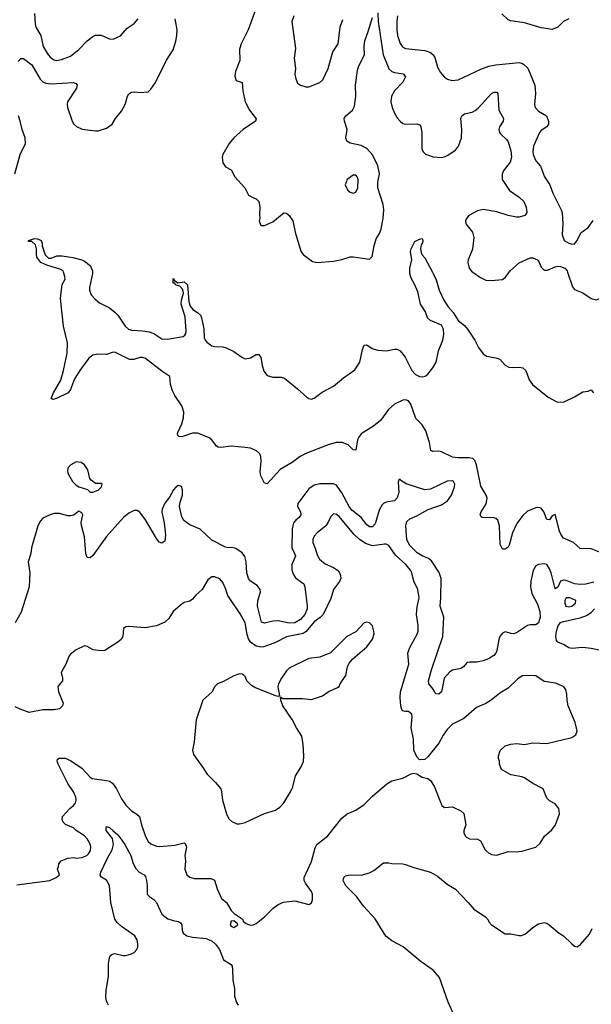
# Model space of a CAD drawing. Header units: inches. Extents: x 1473912 to 1647258, y 640388 to 773423.
# Tile 279 of 420: x 1524662 to 1528792, y 724715 to 731823. Entities that reach past the tile are written whole.
import ezdxf

# ---------------------------------------------------------------- set-up
doc = ezdxf.new("R2010")
doc.units = ezdxf.units.IN
doc.header["$MEASUREMENT"] = 0
doc.layers.add('B5722', color=7, linetype='Continuous')
doc.layers.add('B5723', color=7, linetype='Continuous')

msp = doc.modelspace()

# ---------------------------------------------------------------- linework, layer by layer
at = {"layer": 'B5722', "color": 5}
for points, elevation in [([(1528850, 727978.7), (1528790, 728002.9), (1528710, 728005), (1528662.3, 728050), (1528590, 728081.2), (1528570.3, 728110), (1528563, 728130), (1528530, 728251.6), (1528510, 728240.5), (1528490, 728211.8), (1528470, 728215.6), (1528449, 728270), (1528430, 728297.7), (1528410, 728301.9), (1528390, 728299.6), (1528330, 728274.7), (1528296.3, 728243.7), (1528254, 728186), (1528222, 728118), (1528198.6, 728030), (1528190, 728014.2), (1528170, 728000.4), (1528150, 728001.3), (1528133.7, 728033.7), (1528128.9, 728170), (1528116.9, 728210), (1528102.8, 728222.8), (1528090, 728227.6), (1528004, 728230), (1527995.1, 728235.1), (1527988.2, 728248.2), (1527995.1, 728270), (1528031, 728329), (1528038.3, 728370), (1528031.7, 728390), (1527994.6, 728454.6), (1527961.5, 728610), (1527950, 728640.7), (1527934.6, 728654.6), (1527910, 728660.5), (1527830, 728660), (1527790, 728665.6), (1527710, 728704.7), (1527690, 728709), (1527646.1, 728706.1), (1527633, 728713), (1527623.8, 728770), (1527596, 728856), (1527570, 728899.3), (1527525, 728945), (1527486.8, 729046.8), (1527470, 729071.7), (1527450, 729078.8), (1527430, 729077.2), (1527370, 729047.2), (1527326.6, 729010), (1527268, 728930), (1527217.1, 728890), (1527130, 728834.7), (1527111.8, 728810), (1527103.5, 728790), (1527090, 728715.1), (1527070, 728718), (1527034.8, 728754.8), (1526991.6, 728771.6), (1526948.8, 728771.2), (1526890, 728754.9), (1526730, 728692.2), (1526689.3, 728670.7), (1526630, 728626.5), (1526544, 728576), (1526450, 728472), (1526430, 728478), (1526404.2, 728530), (1526398.9, 728558.9), (1526406.4, 728633.6), (1526405.3, 728670), (1526396.1, 728690), (1526371.9, 728711.9), (1526329.4, 728729.4), (1526290, 728735.5), (1526190, 728744.2), (1526114, 728734), (1526096.6, 728736.6), (1526084, 728744), (1526049.8, 728789.8), (1526030, 728805.7), (1525950, 728839.2), (1525910, 728839.1), (1525832.9, 728812.9), (1525810, 728814), (1525800.9, 728830), (1525803.7, 728843.7), (1525834.3, 728905.7), (1525845.1, 728950), (1525847.4, 728990), (1525834.5, 729034.5), (1525782, 729110), (1525764.9, 729144.9), (1525751.2, 729190), (1525747.8, 729247.8), (1525690, 729285.3), (1525570, 729377.8), (1525550, 729384.3), (1525530, 729384.7), (1525485.5, 729370), (1525454.5, 729370), (1525350, 729423.5), (1525330, 729421.8), (1525290, 729406.4), (1525230, 729408.9), (1525190, 729400.4), (1525160.9, 729379.1), (1525101, 729299), (1525058.3, 729230), (1525030, 729153.2), (1525013.4, 729130), (1524927.7, 729087.7), (1524902.4, 729082.4), (1524890, 729088.7), (1524906.2, 729130), (1524958.5, 729221.5), (1524979.4, 729290), (1525004.5, 729415.5), (1525007.6, 729490), (1524979.1, 729610), (1524958, 729810), (1524966.5, 729893.5), (1524970, 729911), (1524989.5, 729950), (1524987.3, 729970), (1524979.7, 730000)], 680), ([(1525188.9, 730000), (1525188.9, 729990), (1525165.5, 729890), (1525166, 729870), (1525178, 729838), (1525206.2, 729806.2), (1525239, 729779), (1525310, 729742.4), (1525350, 729712), (1525370.2, 729690), (1525423.9, 729610), (1525448.9, 729588.9), (1525470, 729581.5), (1525550, 729577.5), (1525596.4, 729570), (1525630, 729558), (1525690, 729519.8), (1525730, 729516.1), (1525843.5, 729536.5), (1525855.3, 729544.7), (1525862.2, 729557.8), (1525865, 729575), (1525857.5, 729677.5), (1525829.4, 729770.6), (1525830, 729797.3), (1525846.6, 729850), (1525844.1, 729864.1), (1525839, 729879), (1525820.1, 729900.1), (1525788, 729910), (1525782, 729922), (1525770, 729922), (1525770, 729954), (1525779.6, 729939.6), (1525804.7, 729924.7), (1525850, 729930.6), (1525873.6, 729910), (1525884.7, 729790), (1525894.6, 729754.6), (1525911.9, 729731.9), (1525947, 729710), (1525967.6, 729690), (1525976.5, 729670), (1525992.5, 729592.5), (1525994.4, 729530), (1526001.5, 729510), (1526014.4, 729494.4), (1526050, 729468.9), (1526070, 729463.6), (1526130, 729462), (1526154.6, 729454.6), (1526208.1, 729428.1), (1526266.1, 729386.1), (1526290, 729374.9), (1526330, 729382.4), (1526370, 729406), (1526390, 729407.3), (1526403.9, 729383.9), (1526412.9, 729330), (1526426.1, 729286.1), (1526450, 729254.9), (1526490, 729241.7), (1526550, 729243.2), (1526576.3, 729236.3), (1526670, 729159.6), (1526737.4, 729097.4), (1526750, 729088), (1526770, 729083.6), (1526790, 729090.2), (1526846.1, 729133.9), (1526930, 729176.8), (1527002.4, 729237.6), (1527083.3, 729296.7), (1527119.6, 729350), (1527137.6, 729442.4), (1527150, 729474.4), (1527170, 729476), (1527209, 729449), (1527250, 729436.6), (1527312.2, 729432.2), (1527370, 729445.5), (1527390, 729443.8), (1527410, 729433.7), (1527446.3, 729386.3), (1527495.9, 729290), (1527522.1, 729262.1), (1527550, 729246.5), (1527570, 729244), (1527590.2, 729249.8), (1527610, 729264.6), (1527645.8, 729310), (1527670, 729350.2), (1527688.4, 729431.6), (1527719.9, 729510), (1527725.8, 729550), (1527724.3, 729590), (1527710, 729617.6), (1527630, 729650.9), (1527608.1, 729670), (1527593.8, 729713.8), (1527557.7, 729770), (1527538.2, 729858.2), (1527515, 729915), (1527490, 729956.8), (1527480.9, 729990), (1527481.1, 730000)], 680), ([(1527644.9, 730000), (1527650.2, 729990), (1527670, 729944.9), (1527693.2, 729870), (1527723.8, 729803.8), (1527757.8, 729750), (1527793.6, 729710), (1527830, 729652.2), (1527874.7, 729614.7), (1527896.4, 729590), (1527949.1, 729510), (1527977, 729457), (1528010, 729412.2), (1528033.8, 729393.8), (1528102.8, 729382.8), (1528130, 729373.4), (1528170.2, 729330.2), (1528195.6, 729315.6), (1528230, 729311.2), (1528270, 729315.8), (1528296.3, 729310), (1528318.4, 729290), (1528342.2, 729222.2), (1528366, 729190), (1528479.4, 729099.4), (1528543.7, 729063.7), (1528570, 729061.1), (1528595.2, 729064.8), (1528670, 729100.2), (1528730, 729136.1), (1528770, 729141.6), (1528791, 729150), (1528807.7, 729130)], 680), ([(1527936.9, 730000), (1527990, 729961.5), (1528030, 729944), (1528070, 729940.2), (1528150, 729947.1), (1528170, 729962.7), (1528199.1, 730000)], 720), ([(1528620.4, 730000), (1528655.6, 729895.6), (1528670, 729874.9), (1528730, 729852.2), (1528790, 729810.4), (1528830, 729801.3), (1528850, 729810.4), (1528910, 729861.3), (1528928.6, 729891.4), (1528930.4, 729910), (1528922.1, 729990), (1528916.4, 730000)], 720), ([(1528810, 727761.8), (1528752, 727748), (1528710, 727745.3), (1528670, 727751.7), (1528610, 727774.1), (1528590, 727777.3), (1528569.6, 727770.4), (1528550, 727726.2), (1528530, 727714.5), (1528501.2, 727830), (1528490, 727858.9), (1528470.6, 727890.6), (1528450, 727896.1), (1528410.1, 727889.9), (1528390, 727879.8), (1528372.7, 727847.3), (1528354.8, 727770), (1528352.5, 727730), (1528361.8, 727681.8), (1528403, 727603), (1528420.1, 727550), (1528422.5, 727510), (1528410.2, 727469.8), (1528390, 727453.7), (1528350, 727454.7), (1528330, 727450.4), (1528250, 727396), (1528230, 727390.3), (1528211.6, 727391.6), (1528170, 727405), (1528150, 727394.8), (1528131, 727370), (1528122.6, 727350), (1528109.5, 727270), (1528100.9, 727250), (1528087, 727233), (1528050, 727209.9), (1528010, 727193.7), (1527965.2, 727185.2), (1527914, 727186), (1527898, 727182), (1527890, 727178.9), (1527868.4, 727151.6), (1527850, 727138.6), (1527790, 727128), (1527770, 727116), (1527727.7, 727070), (1527710.1, 726969.9), (1527690, 726954), (1527670, 726955.6), (1527662.9, 726962.9), (1527650.3, 726990.3), (1527618.8, 727030), (1527614.6, 727050), (1527636, 727130), (1527719.1, 727370), (1527725.9, 727510), (1527699.2, 727590), (1527704.9, 727650), (1527706, 727790), (1527691.8, 727831.8), (1527636.7, 727916.7), (1527614.7, 727934.7), (1527570, 727953.2), (1527534.3, 727974.3), (1527478.1, 728030), (1527459.9, 728070), (1527451.7, 728170), (1527459.5, 728200.5), (1527479.6, 728220.4), (1527530, 728241), (1527612.1, 728287.9), (1527710, 728320.7), (1527753, 728350), (1527782.4, 728390), (1527803.8, 728450), (1527805.7, 728470), (1527796.9, 728490), (1527790, 728494.8), (1527750, 728493), (1527630, 728434.9), (1527590, 728428.6), (1527453.8, 728473.8), (1527416.4, 728496.4), (1527410, 728506), (1527400.9, 728499.1), (1527395.2, 728484.8), (1527400.5, 728410), (1527389.1, 728370.9), (1527369.1, 728350.9), (1527310, 728339.5), (1527290, 728331.3), (1527279.7, 728320.3), (1527258.7, 728281.3), (1527230, 728184), (1527210, 728162), (1527190, 728163.2), (1527170, 728176.5), (1527130, 728228.7), (1527062.6, 728282.6), (1527042.1, 728310), (1526990, 728408.4), (1526950, 728462), (1526930, 728472.1), (1526830, 728473.4), (1526790, 728462.3), (1526750, 728436.5), (1526671.4, 728330), (1526670.2, 728310), (1526690.1, 728270.1), (1526693.5, 728250), (1526680.2, 728230), (1526655.8, 728210), (1526640.7, 728190), (1526630, 728148.7), (1526627.3, 728010), (1526648.2, 727970), (1526653.5, 727950), (1526628.3, 727890), (1526627.9, 727850), (1526639, 727819), (1526654.8, 727794.8), (1526715.8, 727750), (1526722.9, 727730), (1526738.9, 727590), (1526739.1, 727570), (1526722, 727530), (1526690, 727493.6), (1526650, 727469.2), (1526610, 727466.5), (1526530, 727482.8), (1526490, 727480.9), (1526430, 727466.9), (1526410, 727474.3), (1526379, 727590), (1526382.7, 727630), (1526401.1, 727690), (1526399.5, 727710), (1526378.8, 727738.8), (1526329.1, 727769.1), (1526313.9, 727790), (1526302.7, 727830), (1526298, 727910), (1526288.1, 727948.1), (1526270, 727974), (1526224.7, 728004.7), (1526193.6, 728013.6), (1526170, 728011.1), (1526150, 728015.1), (1526050, 728066.4), (1525965.2, 728145.2), (1525890, 728177.1), (1525847.4, 728207.4), (1525833.6, 728233.6), (1525817.5, 728310), (1525820.2, 728339.8), (1525837.8, 728390), (1525839.2, 728430), (1525830, 728453.6), (1525810, 728460.5), (1525790, 728449.6), (1525774, 728430), (1525743.8, 728376.2), (1525710, 728332.3), (1525690.9, 728290), (1525688.5, 728268.5), (1525706.9, 728190), (1525714.5, 728105.5), (1525710, 728059), (1525690, 728043.7), (1525670, 728051.8), (1525650, 728078.7), (1525570, 728213.6), (1525530, 728267.6), (1525510, 728279.8), (1525490, 728280.4), (1525450, 728260.9), (1525411.4, 728230), (1525290, 728093.3), (1525190, 727954.5), (1525170, 727939.5), (1525150, 727941.2), (1525139.6, 727970), (1525129.5, 728090.5), (1525107.5, 728172.5), (1525105.8, 728194.2), (1525117, 728250), (1525110, 728264), (1525090, 728274.5), (1525053.8, 728246.2), (1525030, 728240.5), (1525010, 728241.6), (1524950, 728258.9), (1524910, 728258), (1524887.7, 728252.3), (1524830, 728223.7), (1524813.5, 728206.5), (1524792.7, 728170), (1524746.8, 728010), (1524742.8, 727970), (1524722.4, 727910), (1524735.8, 727830), (1524730, 727728.7), (1524673.7, 727546.3), (1524630.3, 727469.7)], 720), ([(1524642, 725578), (1524879.3, 725610), (1524926.6, 725630), (1524949.3, 725650), (1524934, 725690), (1524942.7, 725710), (1524944.5, 725730), (1524960.9, 725750), (1525010, 725770.3), (1525050, 725774.3), (1525070, 725770.3), (1525110, 725776), (1525146, 725790), (1525159.2, 725800.8), (1525174.5, 725825.5), (1525175.1, 725850), (1525170, 725872.3), (1525149.7, 725910), (1525130, 725932.3), (1525070, 725969.7), (1525050, 725989.7), (1524992.3, 726012.3), (1524975.4, 726030), (1524968, 726050), (1524972.4, 726070), (1525025.3, 726130), (1525050, 726150.3), (1525064.5, 726170), (1525069.8, 726190), (1525067.2, 726210), (1525050.6, 726250), (1525010.7, 726310), (1524939.7, 726450), (1524931.8, 726470), (1524934.8, 726485.2), (1524946.6, 726493.4), (1524990, 726493.4), (1525030, 726476.4), (1525110, 726418.9), (1525170, 726355.6), (1525186.1, 726346.1), (1525290, 726331.3), (1525310, 726325.5), (1525331.7, 726311.7), (1525361.5, 726270), (1525398.3, 726198.3), (1525430, 726154), (1525470, 726112), (1525509, 726089), (1525528, 726070), (1525540.9, 726010), (1525570, 725927.7), (1525590, 725890.4), (1525610, 725874), (1525650, 725857.4), (1525675.2, 725855.2), (1525784, 725864), (1525850, 725881.7), (1525856.7, 725876.7), (1525866.2, 725850), (1525855.2, 725790), (1525858.9, 725750), (1525854, 725690), (1525868.9, 725648.9), (1525890, 725633), (1525923.4, 725623.4), (1526044.7, 725624.7), (1526070, 725610.6), (1526089, 725549), (1526119.8, 725479.8), (1526156, 725450), (1526190, 725392), (1526210.9, 725370.9), (1526270, 725332), (1526282, 725310), (1526298, 725298), (1526330, 725285.5), (1526350, 725288.2), (1526370, 725299.1), (1526430, 725347.7), (1526492.7, 725410), (1526530, 725435.5), (1526568.3, 725451.7), (1526650, 725461.3), (1526750, 725436.3), (1526770, 725447.3), (1526777.6, 725470), (1526777, 725510), (1526769.3, 725530), (1526726.6, 725590), (1526718, 725610), (1526718, 725630), (1526770, 725746), (1526795.6, 725844.4), (1526809.4, 725870), (1526888.7, 725931.3), (1526990, 726058), (1527028, 726090), (1527090, 726116), (1527150, 726158.8), (1527210, 726217.3), (1527313.8, 726306.2), (1527350, 726327.7), (1527430, 726347.3), (1527490, 726379.1), (1527510, 726383), (1527530, 726379.1), (1527570, 726354), (1527610, 726346), (1527630.5, 726330.5), (1527656, 726290), (1527711.3, 726150), (1527730, 726136), (1527790, 726141), (1527850, 726111.3), (1527870, 726092), (1527886, 726010), (1527871.3, 725970), (1527871.3, 725950), (1527882.8, 725930), (1527890, 725921), (1527910.7, 725910.7), (1527970, 725906.8), (1527990, 725894.8), (1528025.7, 725830), (1528050, 725808.5), (1528070, 725797.6), (1528110, 725793), (1528190, 725817.3), (1528250, 725816.3), (1528290, 725822), (1528390, 725850.8), (1528421.5, 725878.5), (1528454, 725930), (1528506.3, 725973.7), (1528534, 726010), (1528562, 726090), (1528558, 726130), (1528530, 726162), (1528490, 726184), (1528470, 726204), (1528444, 726270), (1528369.7, 726309.7), (1528309.6, 726349.6), (1528290, 726358), (1528210, 726372.7), (1528142, 726410), (1528128.7, 726450), (1528128.7, 726470), (1528122, 726490), (1528122, 726510), (1528133.6, 726546.4), (1528170, 726581), (1528210, 726594), (1528250, 726597.3), (1528310, 726590.8), (1528370, 726602.8), (1528470, 726597.3), (1528650, 726640.7), (1528679.5, 726660.5), (1528689.2, 726690), (1528675.6, 726750), (1528623.5, 726870), (1528616.3, 726910), (1528615.1, 726955.1), (1528607.3, 726987.3), (1528590, 727009.2), (1528532.9, 727032.9), (1528450, 727045.6), (1528390, 727086.6), (1528378, 727090), (1528293.2, 727086.8), (1528257.3, 727062.7), (1528190, 726998.7), (1528130, 726961.6), (1528069.1, 726910.9), (1528030, 726888), (1527962, 726858), (1527870, 726779.5), (1527790, 726738), (1527750, 726699.3), (1527721.2, 726658.8), (1527690, 726601.2), (1527610, 726502), (1527590, 726482), (1527550, 726479), (1527530, 726502), (1527509.6, 726550), (1527506.3, 726630), (1527491.1, 726710), (1527498.4, 726790), (1527495.1, 726810), (1527470, 726829.4), (1527448, 726828), (1527430, 726835.1), (1527423.7, 726843.7), (1527416, 726870), (1527411, 726930), (1527413.5, 726970), (1527473.6, 727170), (1527465.6, 727250), (1527481.6, 727290), (1527533.3, 727386.7), (1527540.9, 727410), (1527541.1, 727450), (1527528.4, 727530), (1527534.2, 727585.8), (1527547.9, 727650), (1527538.7, 727710), (1527509.7, 727770), (1527494.8, 727830), (1527485.1, 727850), (1527452.4, 727890), (1527376.9, 727956.9), (1527330, 728027.8), (1527310, 728037.6), (1527297.4, 728037.4), (1527210, 728025.4), (1527161.1, 728041.1), (1527113.6, 728073.6), (1527075.6, 728110), (1526970, 728235.8), (1526950, 728252), (1526930, 728255.1), (1526910, 728236), (1526888.2, 728190), (1526872.7, 728170), (1526810, 728119.5), (1526790, 728094.5), (1526780.3, 728070), (1526778.9, 728050), (1526799.9, 727999.9), (1526810, 727961), (1526828.9, 727928.9), (1526870, 727895.3), (1526929.3, 727869.3), (1526957, 727850), (1526972.9, 727830), (1526980.2, 727810), (1526980.9, 727790), (1526972.8, 727767.2), (1526930.2, 727709.8), (1526910, 727645.1), (1526854.5, 727530), (1526832.7, 727507.3), (1526790, 727477.1), (1526732.4, 727407.6), (1526710, 727392.7), (1526590, 727367), (1526510, 727327), (1526424.7, 727295.3), (1526407.5, 727292.5), (1526370, 727301.4), (1526330.4, 727330.4), (1526314.4, 727354.4), (1526304.6, 727384.6), (1526289.8, 727470), (1526254.9, 727534.9), (1526166.9, 727666.9), (1526150, 727718), (1526130, 727759.3), (1526107.5, 727787.5), (1526070, 727800.9), (1526050, 727801.2), (1526020.9, 727779.1), (1525979.1, 727710), (1525933.4, 727670), (1525910, 727639), (1525890, 727625.2), (1525850, 727615.1), (1525822.8, 727597.2), (1525770.8, 727550), (1525739.9, 727500.1), (1525710, 727474.5), (1525650, 727448), (1525567.1, 727432.9), (1525450, 727442), (1525430, 727439.3), (1525410.8, 727429.2), (1525406.8, 727370), (1525394.8, 727350), (1525371, 727330), (1525278, 727270), (1525250, 727266.6), (1525193.2, 727273.2), (1525150, 727297.2), (1525130, 727302), (1525070, 727274), (1525030, 727244), (1525018.8, 727230), (1524994.8, 727170), (1524961, 727110), (1524971, 727070), (1524970.7, 727049.3), (1524938, 727010), (1524942.8, 726970), (1524976, 726890), (1524971.3, 726870), (1524950, 726848.7), (1524910, 726841.2), (1524830, 726841.2), (1524730, 726822.7), (1524665.6, 726845.6), (1524630, 726862)], 740), ([(1528860.7, 727270), (1528790, 727284.6), (1528728.3, 727291.7), (1528650, 727283.1), (1528630, 727288.9), (1528590, 727313.8), (1528550, 727328.9), (1528540.8, 727340.8), (1528534.2, 727370), (1528539.2, 727410), (1528552.1, 727447.9), (1528569.6, 727470.4), (1528590, 727479.6), (1528710, 727506), (1528757, 727523), (1528790, 727542.8), (1528814.6, 727570)], 720), ([(1525304, 724710), (1525290, 724738), (1525285.1, 724770), (1525285.8, 724814.2), (1525302.4, 724917.6), (1525303.5, 725010), (1525309.8, 725050), (1525315.9, 725064.1), (1525330, 725078.3), (1525350, 725081.1), (1525408.7, 725068.7), (1525428.6, 725068.6), (1525470, 725079.1), (1525490, 725090.2), (1525507.3, 725110), (1525515.2, 725130), (1525516.6, 725150), (1525510, 725181.3), (1525494.1, 725210), (1525397.9, 725277.9), (1525366.3, 725306.3), (1525349, 725329), (1525320.2, 725450), (1525310, 725573), (1525290, 725612.3), (1525252.4, 725632.4), (1525244, 725644), (1525249.3, 725670), (1525296.8, 725770), (1525331.2, 725830), (1525340.8, 725870), (1525332.4, 725912.4), (1525287.6, 725970), (1525286, 725990), (1525290, 725998.8), (1525310, 725992.4), (1525335.3, 725970), (1525370, 725937.6), (1525400.6, 725900.6), (1525422.3, 725870), (1525466, 725790), (1525478.8, 725738.8), (1525498.1, 725698.1), (1525524.2, 725670), (1525560.3, 725650), (1525570, 725638.4), (1525579.2, 725610), (1525583.6, 725570), (1525583.6, 725510), (1525601.3, 725490), (1525630.9, 725470.9), (1525650, 725450.4), (1525690, 725366.5), (1525731.6, 725331.6), (1525770, 725319.2), (1525810, 725312.7), (1525824.2, 725304.2), (1525833.1, 725290), (1525835.8, 725250), (1525843.6, 725230), (1525870, 725210.2), (1525910, 725199.3), (1526010, 725190.1), (1526051.5, 725171.5), (1526076.5, 725150), (1526105.4, 725110), (1526135.2, 725035.2), (1526190, 725003), (1526197.4, 724990), (1526200.2, 724970), (1526202, 724890), (1526213.6, 724830), (1526214.3, 724774.3), (1526228.7, 724728.7), (1526240.7, 724710)], 720), ([(1527802.1, 724630), (1527756.9, 724730), (1527696, 724910), (1527650, 724960.9), (1527562.6, 725022.6), (1527433.3, 725130), (1527350, 725174.5), (1527308.3, 725208.3), (1527230, 725331.7), (1527144.8, 725424.8), (1527097.6, 725490), (1527018.4, 725570), (1526998.7, 725610), (1527002.6, 725630), (1527016.3, 725643.7), (1527049.8, 725650.2), (1527130, 725648.2), (1527190, 725663.6), (1527219.3, 725680.7), (1527290, 725735.6), (1527330, 725737.8), (1527350, 725732.6), (1527430, 725730.3), (1527450, 725724.9), (1527510, 725702), (1527630, 725669.1), (1527680.2, 725640.2), (1527750, 725583), (1527810, 725546.8), (1527903, 725450), (1527942.3, 725402.3), (1528026.4, 725346.4), (1528045.4, 725325.4), (1528051.3, 725310), (1528071, 725290), (1528170, 725224), (1528210, 725224.4), (1528270, 725211.3), (1528290, 725211.5), (1528316.6, 725223.4), (1528370, 725270.4), (1528410, 725296.4), (1528450, 725305.5), (1528470, 725300.7), (1528486, 725290), (1528558.8, 725230), (1528591, 725210), (1528650, 725151), (1528670, 725136), (1528690, 725131), (1528713.8, 725146.2), (1528779.3, 725220.7), (1528798.3, 725261.7)], 720)]:
    msp.add_lwpolyline(points, dxfattribs=dict(at, elevation=elevation))
for points, elevation in [([(1525070, 728632.6), (1525030.5, 728610), (1525012.7, 728590), (1525007.2, 728570), (1525010.4, 728550), (1525043.7, 728490), (1525070, 728462.4), (1525090, 728450.4), (1525150.8, 728430.8), (1525170, 728412), (1525190, 728412), (1525230, 728426), (1525254, 728450), (1525258, 728470), (1525250, 728474), (1525210, 728474), (1525178.6, 728498.6), (1525169.3, 728510), (1525154.5, 728574.5), (1525130.9, 728610.9), (1525107.2, 728627.2)], 720), ([(1528637.2, 727650), (1528610, 727648.5), (1528599.4, 727630), (1528599.5, 727610), (1528607.9, 727590), (1528630, 727583.5), (1528650, 727589.4), (1528678, 727610), (1528679.6, 727630)], 740), ([(1527170, 727474), (1527150, 727468.7), (1527090, 727404), (1527026, 727370), (1526908.6, 727251.4), (1526830, 727221.6), (1526750, 727212.7), (1526610, 727142.4), (1526590, 727122), (1526553.7, 727070), (1526532, 727030), (1526526.6, 727006.6), (1526538, 726942), (1526530, 726938), (1526510, 726941.2), (1526361.4, 727001.4), (1526335.9, 727015.9), (1526303, 727050), (1526290, 727082.7), (1526282.7, 727090), (1526270, 727099.5), (1526250, 727100.9), (1526210, 727087), (1526134, 727046), (1526091.3, 727030), (1526071, 727010), (1526050, 726968.7), (1525986, 726910), (1525938, 726770), (1525922.8, 726610), (1525910.8, 726550), (1525918, 726518), (1525985.8, 726425.8), (1526015.9, 726375.9), (1526076.7, 726316.7), (1526114, 726270), (1526120.7, 726250), (1526128, 726190), (1526156.3, 726090), (1526173.2, 726053.2), (1526195.2, 726035.2), (1526230, 726019.1), (1526250, 726018), (1526290, 726028.4), (1526430, 726093), (1526510, 726117.1), (1526541.5, 726138.5), (1526569.5, 726170), (1526619.5, 726250), (1526634.9, 726285.1), (1526654.8, 726365.2), (1526695.3, 726430), (1526711.9, 726468.1), (1526715.1, 726510), (1526709.4, 726590.6), (1526699.5, 726650), (1526660.7, 726710), (1526631, 726771), (1526562.7, 726870), (1526548, 726912), (1526546, 726934), (1526563.6, 726923.6), (1526704.1, 726924.1), (1526770, 726914.9), (1526850, 726942.8), (1526890, 726970.8), (1526958.6, 727001.4), (1526969.3, 727010.7), (1526977.2, 727030), (1527018, 727090), (1527029.5, 727150.5), (1527041.2, 727178.8), (1527069, 727210), (1527170, 727296), (1527210, 727351.3), (1527222.7, 727390), (1527221.2, 727410), (1527210, 727448), (1527190, 727468.7)], 760), ([(1526210, 725319), (1526190, 725315.3), (1526183.7, 725290), (1526190, 725279.1), (1526210, 725268.9), (1526237.2, 725290), (1526236, 725296)], 740)]:
    msp.add_lwpolyline(points, close=True, dxfattribs=dict(at, elevation=elevation))
at = {"layer": 'B5723', "color": 5}
for points, elevation in [([(1524650, 731522.4), (1524670, 731543.7), (1524690, 731542.4), (1524750, 731496.5), (1524810, 731394.9), (1524830, 731375.6), (1524850, 731364.4), (1524890, 731359.2), (1525048.8, 731368.8), (1525070, 731362), (1525076.5, 731350), (1525072.4, 731330), (1525008.1, 731230), (1525004.4, 731210), (1525006.7, 731190), (1525038.3, 731098.3), (1525051.8, 731071.8), (1525071.8, 731051.8), (1525113.3, 731033.3), (1525210, 731022), (1525230, 731022), (1525290, 731041.3), (1525329.5, 731070), (1525354.5, 731110), (1525397.2, 731162.8), (1525423, 731210), (1525440.5, 731270), (1525451.3, 731288.7), (1525470, 731299.3), (1525490, 731303), (1525530, 731297.1), (1525590, 731302.8), (1525610, 731320.7), (1525643, 731370), (1525721.8, 731530), (1525770, 731605.3), (1525790, 731668.2), (1525798.1, 731710), (1525799.1, 731750), (1525785.6, 731830)], 720), ([(1524769.1, 731869.1), (1524774.1, 731794.1), (1524779.8, 731770), (1524815.7, 731710), (1524831.7, 731630), (1524866.7, 731570), (1524884.4, 731550), (1524910, 731534.2), (1524930, 731529.3), (1524964.2, 731535.8), (1525030, 731560.5), (1525090, 731608), (1525149.6, 731670), (1525190, 731701.1), (1525210, 731710.4), (1525250, 731712.4), (1525310, 731684.9), (1525337.5, 731682.5), (1525390, 731707.3), (1525438.6, 731761.4), (1525490, 731795.5), (1525518.7, 731830)], 740), ([(1526365.7, 731894.3), (1526312.9, 731750), (1526261, 731650), (1526251, 731610), (1526252.1, 731527.9), (1526220.9, 731450), (1526215.5, 731415.5), (1526225.1, 731385.1), (1526270.3, 731370.3), (1526273.4, 731310), (1526290.3, 731230), (1526322.6, 731170), (1526370, 731108.7), (1526365.3, 731090), (1526275.3, 731030), (1526210, 730971.2), (1526176.5, 730930), (1526130.3, 730849.7), (1526125.7, 730830), (1526128.9, 730790), (1526150, 730761.6), (1526190, 730738.8), (1526216.4, 730690), (1526288.7, 730610), (1526316.2, 730556.2), (1526350, 730536.4), (1526370.7, 730530), (1526390.3, 730510.3), (1526398, 730470), (1526394.4, 730414.4), (1526398, 730390), (1526392, 730370), (1526402.8, 730342.8), (1526410, 730338), (1526430, 730338), (1526490, 730364), (1526570, 730428), (1526590, 730425.5), (1526610, 730410.7), (1526636.4, 730370), (1526652, 730290), (1526692.6, 730152.6), (1526709.1, 730129.1), (1526777.1, 730077.1), (1526810, 730071.4), (1526930, 730079.1), (1526988.8, 730091.2), (1527050, 730110.3), (1527070, 730111.8), (1527190, 730094), (1527207.3, 730112.7), (1527222, 730190), (1527238, 730242), (1527260.9, 730279.1), (1527272.7, 730310), (1527288.6, 730391.4), (1527293.1, 730450), (1527287.5, 730490), (1527249.9, 730610), (1527249.4, 730650), (1527261.3, 730710), (1527250, 730768.4), (1527210, 730848.7), (1527170, 730892.9), (1527130, 730916.1), (1527050, 730932.8), (1527025.3, 730945.3), (1527019.3, 730970), (1527027.3, 731030), (1527007.5, 731090), (1527006.2, 731110), (1527017.4, 731130), (1527067.4, 731170), (1527081.6, 731198.4), (1527091.3, 731270), (1527087.1, 731350), (1527101.6, 731458.4), (1527111.6, 731490), (1527152.1, 731570), (1527150.7, 731630), (1527155.7, 731670), (1527178.3, 731730), (1527210, 731839.1)], 720), ([(1526642, 731850), (1526627.7, 731810), (1526654.2, 731614.2), (1526644.7, 731544.7), (1526653.4, 731470), (1526650.7, 731430), (1526656.8, 731396.8), (1526670, 731364.7), (1526690.9, 731350.9), (1526730, 731338.8), (1526750, 731338.8), (1526830, 731370.8), (1526852.7, 731390), (1526890, 731471.3), (1526924.7, 731590), (1526964, 731650), (1526977.4, 731770), (1526996.6, 731823.4)], 740), ([(1527250, 731872), (1527251.8, 731810), (1527287.3, 731570), (1527322.9, 731482.9), (1527330, 731468.9), (1527350, 731449.2), (1527370, 731441.5), (1527431.7, 731431.7), (1527450.2, 731410.2), (1527430, 731372.8), (1527370.7, 731309.3), (1527348.6, 731271.4), (1527343.2, 731230), (1527353.4, 731190), (1527370, 731148.7), (1527390, 731114.6), (1527410, 731090.2), (1527430, 731074.7), (1527450, 731068.2), (1527530, 731071.7), (1527550, 731063.2), (1527561.2, 731050), (1527567.8, 731010), (1527567.2, 730890), (1527577.1, 730870), (1527593.1, 730853.1), (1527650, 730832.4), (1527710, 730828.8), (1527730, 730832), (1527750, 730842.3), (1527810, 730880.9), (1527831.7, 730910), (1527852.8, 730970), (1527857.2, 731030), (1527848.7, 731110), (1527855.6, 731130), (1527875.6, 731144.4), (1527930, 731156.2), (1527952.7, 731167.3), (1527974.5, 731185.5), (1528070, 731290.2), (1528090, 731300.3), (1528110, 731299.1), (1528115.8, 731290), (1528122.8, 731170), (1528156.5, 731110), (1528154.6, 731090), (1528128.9, 731050), (1528123.1, 731030), (1528128.8, 731010), (1528137.6, 730997.6), (1528178.6, 730958.6), (1528190, 730941.6), (1528210, 730876.3), (1528215.9, 730830), (1528206.3, 730793.7), (1528155.8, 730730), (1528147.7, 730707.7), (1528148.4, 730670), (1528199.5, 730590), (1528270, 730542.8), (1528304.4, 730510), (1528321.8, 730470), (1528325.7, 730430), (1528310.2, 730409.8), (1528270, 730398.8), (1528250, 730398), (1528190, 730408.7), (1528110, 730435), (1528010, 730452.7), (1527970, 730444.4), (1527907.9, 730410), (1527890, 730387.6), (1527883.9, 730370), (1527885.4, 730350), (1527932.1, 730290), (1527943.7, 730250), (1527934.3, 730165.7), (1527902.4, 730090), (1527899.1, 730070), (1527910.2, 730030), (1527927.1, 730007.1), (1527936.9, 730000)], 720), ([(1527392.4, 731850), (1527386, 731810), (1527385.8, 731750), (1527390.9, 731710), (1527410.8, 731650.8), (1527427.5, 731627.5), (1527450, 731614.4), (1527590, 731601.7), (1527630, 731587.1), (1527649.1, 731570), (1527661.8, 731550), (1527680.7, 731480.7), (1527701.4, 731441.4), (1527730, 731407.3), (1527752.7, 731392.7), (1527784.7, 731384.7), (1527830, 731388), (1527993.5, 731466.5), (1528052.4, 731487.6), (1528101.6, 731498.4), (1528270, 731513.7), (1528290, 731510.3), (1528302.9, 731502.9), (1528333.7, 731473.7), (1528384.7, 731350), (1528388.9, 731291.1), (1528381.2, 731210), (1528386.4, 731190), (1528410, 731163.8), (1528468.5, 731130), (1528483.1, 731090), (1528483.1, 731070), (1528470.3, 731049.7), (1528430, 731023.7), (1528418, 731010), (1528374.9, 730910), (1528368.2, 730870), (1528371.2, 730851.2), (1528390, 730805.5), (1528425.5, 730765.5), (1528452.4, 730690), (1528491.3, 730631.3), (1528513.4, 730570), (1528574.9, 730450), (1528581.6, 730430), (1528586.4, 730350), (1528581.6, 730270), (1528594.8, 730230), (1528629, 730209), (1528650, 730203.7), (1528670, 730205.3), (1528689.6, 730230), (1528715.9, 730284.1), (1528770, 730324), (1528805.8, 730374.2)], 740), ([(1528630.3, 731829.7), (1528590, 731809.5), (1528550, 731769.6), (1528510, 731752.8), (1528430, 731764.4), (1528310, 731800.5), (1528210, 731814), (1528190, 731822), (1528145, 731865)], 740), ([(1524627.1, 730710), (1524664.8, 730850), (1524704.9, 730930), (1524701.2, 730970), (1524679.9, 731030), (1524666.4, 731090), (1524652.4, 731130)], 720), ([(1524979.7, 730000), (1524977.2, 730010), (1524960.4, 730020.4), (1524858, 730050), (1524815.6, 730070), (1524786.9, 730110), (1524782.3, 730130), (1524784, 730170), (1524776.8, 730196.8), (1524750, 730222.7), (1524730, 730222), (1524724, 730224), (1524725.2, 730230), (1524770, 730243), (1524790, 730242), (1524816.3, 730230), (1524824.4, 730210), (1524823.8, 730190), (1524846.9, 730126.9), (1524870, 730102.4), (1524890, 730102.4), (1524930, 730118), (1524970, 730119.3), (1525046.6, 730106.6), (1525110, 730090.4), (1525130, 730079.1), (1525170, 730048), (1525188.8, 730010), (1525188.9, 730000)], 680), ([(1527481.1, 730000), (1527481.7, 730030), (1527495.3, 730090), (1527485.3, 730150), (1527489.7, 730170), (1527517.7, 730222.3), (1527550, 730238.4), (1527570, 730242.8), (1527574.6, 730230), (1527571.8, 730211.8), (1527563.2, 730196.8), (1527557.3, 730170), (1527561.6, 730141.6), (1527567.7, 730127.7), (1527590, 730104), (1527644.9, 730000)], 680), ([(1528199.1, 730000), (1528208.3, 730011.7), (1528270, 730068.6), (1528350, 730103), (1528370, 730103.8), (1528408, 730088), (1528430, 730036.4), (1528450, 730016.1), (1528474.4, 730014.4), (1528530, 730039.8), (1528550, 730043.9), (1528570, 730042.6), (1528599.6, 730030), (1528617, 730010), (1528620.4, 730000)], 720)]:
    msp.add_lwpolyline(points, dxfattribs=dict(at, elevation=elevation))
at = {"layer": 'B5723', "color": 5, "elevation": 740}
msp.add_lwpolyline([(1527090, 730700.9), (1527070, 730700.9), (1527027.3, 730670), (1527013.4, 730630), (1527030, 730596), (1527050, 730577.3), (1527070, 730570.7), (1527090, 730578.8), (1527105.1, 730610), (1527107.3, 730670), (1527100.9, 730690)], close=True, dxfattribs=at)

doc.saveas('drawing.dxf')
